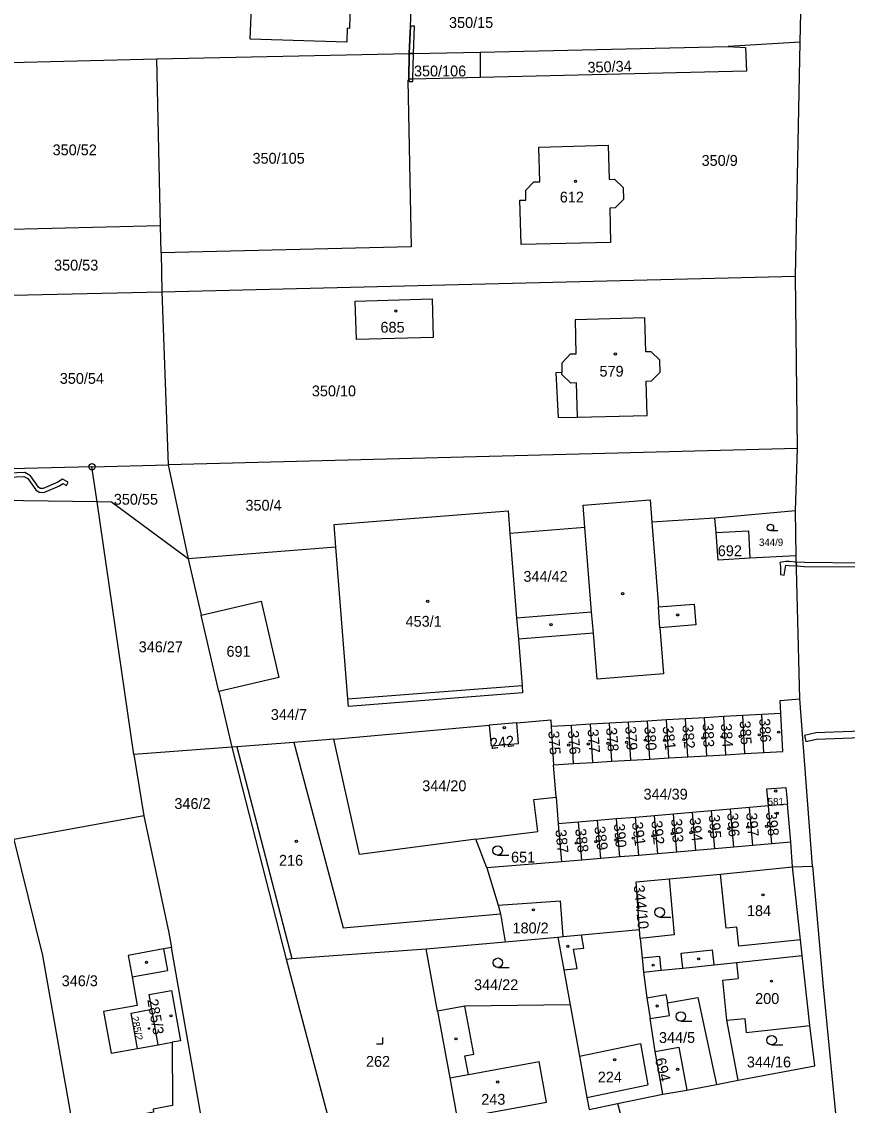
# Model space of a CAD drawing. Extents: x -758582 to -751794, y -998770 to -994350.
# Drawn here: x -756048.6 to -755918.7, y -995339.9 to -995169.4 of the extents above; entities that cross this region are included whole.
import ezdxf

# ---------------------------------------------------------------- set-up
doc = ezdxf.new("R2010")
doc.units = 0
for name, color, linetype in [('Hranice parcel', 7, 'Continuous'), ('Parcelní čísla', 7, 'Continuous'), ('Vnitřní kresba', 7, 'Continuous'), ('Věcná břemena k části', 7, 'Continuous'), ('Značky bodu BP', 7, 'Continuous'), ('Značky budov', 7, 'Continuous'), ('Značky kultur', 7, 'Continuous')]:
    doc.layers.add(name, color=color, linetype=linetype)

msp = doc.modelspace()

# ---------------------------------------------------------------- linework, layer by layer
at = {"layer": 'Hranice parcel'}
for p, q in [((-755926.14, -995172.57), (-755923.55, -995079.97)), ((-755976.49, -995174.15), (-755937.46, -995173.25)), ((-755926.14, -995172.57), (-755937.46, -995173.25)), ((-755937.46, -995173.25), (-755934.72, -995173.42)), ((-755926.85, -995209.42), (-755926.14, -995172.57)), ((-756054.49, -995175.9), (-756027.39, -995175.21)), ((-756027.39, -995175.21), (-755987.66, -995174.35)), ((-756026.8, -995201.44), (-756027.39, -995175.21)), ((-755987.69, -995178.41), (-755987.66, -995174.35)), ((-755976.49, -995174.15), (-755976.47, -995178.13)), ((-756053.94, -995202.1), (-756026.8, -995201.44)), ((-756026.7, -995205.72), (-756026.8, -995201.44)), ((-755987.34, -995204.76), (-756026.7, -995205.72)), ((-756026.7, -995205.72), (-756026.56, -995211.86)), ((-756026.56, -995211.86), (-755926.85, -995209.42)), ((-755926.53, -995236.53), (-755926.85, -995209.42)), ((-756053.66, -995212.47), (-756026.56, -995211.86)), ((-756026.56, -995211.86), (-756025.59, -995239.08)), ((-755926.53, -995236.53), (-756025.59, -995239.08)), ((-755926.83, -995246.35), (-755926.53, -995236.53)), ((-756037.58, -995239.39), (-756052.54, -995239.77)), ((-756037.58, -995239.39), (-756025.59, -995239.08)), ((-756036.76, -995244.93), (-756037.58, -995239.39)), ((-756025.59, -995239.08), (-756022.44, -995253.89)), ((-756030.97, -995284.66), (-756036.76, -995244.93)), ((-755926.83, -995246.35), (-755939.53, -995247.46)), ((-755926.76, -995253.43), (-755926.83, -995246.35)), ((-755939.53, -995247.46), (-755949.47, -995248.13)), ((-755939.34, -995249.75), (-755939.53, -995247.46)), ((-755959.99, -995248.96), (-755971.8, -995249.89)), ((-755999.17, -995252.05), (-756022.44, -995253.89)), ((-756022.44, -995253.89), (-756020.39, -995262.74)), ((-755926.76, -995253.43), (-755934.04, -995253.8)), ((-755926.17, -995275.93), (-755926.76, -995253.43)), ((-756017.61, -995274.73), (-756020.39, -995262.74)), ((-756017.61, -995274.73), (-756015.58, -995283.53)), ((-755924.19, -995302.25), (-755926.17, -995275.93)), ((-755950.13, -995279.4), (-755953.13, -995279.57)), ((-755947.14, -995279.23), (-755950.13, -995279.4)), ((-755949.79, -995285.39), (-755950.13, -995279.4)), ((-755944.14, -995279.06), (-755947.14, -995279.23)), ((-755946.79, -995285.22), (-755947.14, -995279.23)), ((-755941.15, -995278.89), (-755944.14, -995279.06)), ((-755943.8, -995285.05), (-755944.14, -995279.06)), ((-755938.15, -995278.71), (-755941.15, -995278.89)), ((-755940.8, -995284.88), (-755941.15, -995278.89)), ((-755935.16, -995278.54), (-755938.15, -995278.71)), ((-755937.81, -995284.7), (-755938.15, -995278.71)), ((-755932.16, -995278.37), (-755935.16, -995278.54)), ((-755934.81, -995284.53), (-755935.16, -995278.54)), ((-755929.17, -995278.2), (-755932.16, -995278.37)), ((-755931.82, -995284.36), (-755932.16, -995278.37)), ((-755999.52, -995282.24), (-755975.05, -995280.08)), ((-755970.73, -995279.7), (-755975.05, -995280.08)), ((-755962.11, -995280.09), (-755965.31, -995280.28)), ((-755965.31, -995280.28), (-755964.96, -995286.27)), ((-755959.12, -995279.92), (-755962.11, -995280.09)), ((-755961.77, -995286.08), (-755962.11, -995280.09)), ((-755956.12, -995279.75), (-755959.12, -995279.92)), ((-755958.77, -995285.91), (-755959.12, -995279.92)), ((-755953.13, -995279.57), (-755956.12, -995279.75)), ((-755955.78, -995285.74), (-755956.12, -995279.75)), ((-755952.78, -995285.56), (-755953.13, -995279.57)), ((-756015.58, -995283.53), (-756030.97, -995284.66)), ((-756015.58, -995283.53), (-756007.01, -995316.86)), ((-755937.81, -995284.7), (-755934.81, -995284.53)), ((-755934.81, -995284.53), (-755931.82, -995284.36)), ((-756030.97, -995284.66), (-756029.41, -995294.31)), ((-755964.96, -995286.27), (-755961.77, -995286.08)), ((-755964.54, -995291.38), (-755964.96, -995286.27)), ((-755961.77, -995286.08), (-755958.77, -995285.91)), ((-755958.77, -995285.91), (-755955.78, -995285.74)), ((-755955.78, -995285.74), (-755952.78, -995285.56)), ((-755952.78, -995285.56), (-755949.79, -995285.39)), ((-755949.79, -995285.39), (-755946.79, -995285.22)), ((-755946.79, -995285.22), (-755943.8, -995285.05)), ((-755943.8, -995285.05), (-755940.8, -995284.88)), ((-755940.8, -995284.88), (-755937.81, -995284.7)), ((-755964.54, -995291.38), (-755964.2, -995295.6)), ((-755934.11, -995293.01), (-755937.1, -995293.27)), ((-755931.12, -995292.76), (-755934.11, -995293.01)), ((-755933.59, -995298.99), (-755934.11, -995293.01)), ((-755928.13, -995292.5), (-755931.12, -995292.76)), ((-755930.6, -995298.73), (-755931.12, -995292.76)), ((-755927.61, -995298.48), (-755928.13, -995292.5)), ((-755955.03, -995294.81), (-755958.02, -995295.07)), ((-755952.04, -995294.56), (-755955.03, -995294.81)), ((-755954.52, -995300.79), (-755955.03, -995294.81)), ((-755949.05, -995294.3), (-755952.04, -995294.56)), ((-755951.53, -995300.54), (-755952.04, -995294.56)), ((-755946.06, -995294.04), (-755949.05, -995294.3)), ((-755948.54, -995300.28), (-755949.05, -995294.3)), ((-755943.08, -995293.78), (-755946.06, -995294.04)), ((-755945.55, -995300.02), (-755946.06, -995294.04)), ((-755940.09, -995293.53), (-755943.08, -995293.78)), ((-755942.56, -995299.76), (-755943.08, -995293.78)), ((-755937.1, -995293.27), (-755940.09, -995293.53)), ((-755939.57, -995299.51), (-755940.09, -995293.53)), ((-755936.58, -995299.25), (-755937.1, -995293.27)), ((-755961.01, -995295.33), (-755964.2, -995295.6)), ((-755964.2, -995295.6), (-755963.68, -995301.58)), ((-755958.02, -995295.07), (-755961.01, -995295.33)), ((-755960.49, -995301.31), (-755961.01, -995295.33)), ((-755957.5, -995301.05), (-755958.02, -995295.07)), ((-755975.42, -995302.49), (-755977.14, -995297.97)), ((-755942.56, -995299.76), (-755945.55, -995300.02)), ((-755939.57, -995299.51), (-755942.56, -995299.76)), ((-755936.58, -995299.25), (-755939.57, -995299.51)), ((-755933.59, -995298.99), (-755936.58, -995299.25)), ((-755930.6, -995298.73), (-755933.59, -995298.99)), ((-755927.61, -995298.48), (-755930.6, -995298.73)), ((-755927.35, -995302.37), (-755927.61, -995298.48)), ((-755963.68, -995301.58), (-755975.42, -995302.49)), ((-755960.49, -995301.31), (-755963.68, -995301.58)), ((-755957.5, -995301.05), (-755960.49, -995301.31)), ((-755954.52, -995300.79), (-755957.5, -995301.05)), ((-755951.53, -995300.54), (-755954.52, -995300.79)), ((-755948.54, -995300.28), (-755951.53, -995300.54)), ((-755945.55, -995300.02), (-755948.54, -995300.28)), ((-755927.35, -995302.37), (-755924.19, -995302.25)), ((-755972.52, -995314.17), (-755964.24, -995313.4)), ((-755951.29, -995313.61), (-755951.42, -995312.19)), ((-756018.71, -995351.04), (-756025.08, -995315.04)), ((-755984.97, -995315.24), (-755972.52, -995314.17)), ((-755983.21, -995325.04), (-755984.97, -995315.24)), ((-755924.58, -995327.29), (-755925.81, -995316.29)), ((-756027.17, -995330.35), (-756028.17, -995324.77)), ((-755948.93, -995331.41), (-755949.73, -995326.23)), ((-756030.42, -995330.93), (-756027.17, -995330.35)), ((-756027.17, -995330.35), (-756024.95, -995329.96)), ((-755947.72, -995338.12), (-755948.93, -995331.41)), ((-755947.72, -995338.12), (-755943.98, -995337.48)), ((-755943.98, -995337.48), (-755939.29, -995336.58)), ((-755939.29, -995336.58), (-755935.86, -995335.94)), ((-755954.86, -995339.59), (-755947.72, -995338.12)), ((-755959.34, -995340.51), (-755954.86, -995339.59)), ((-755954.86, -995339.59), (-755953.31, -995345.27))]:
    msp.add_line(p, q, dxfattribs=at)
for points in [[(-755987.66, -995174.35), (-755987.47, -995170.05), (-755986.81, -995155.2)], [(-755997.45, -995172.6), (-756012.67, -995172.09), (-756012.43, -995165.84), (-756009.72, -995165.96), (-756009.61, -995161.83), (-756013.57, -995161.66), (-756013.41, -995157.77), (-755993.9, -995158.49), (-755994.14, -995164.48), (-755998.01, -995164.39), (-755998.09, -995166.39), (-755996.92, -995166.38), (-755997.07, -995170.42), (-755997.39, -995170.37), (-755997.45, -995172.6)], [(-755934.72, -995173.42), (-755934.58, -995177.12), (-755976.47, -995178.13)], [(-755987.66, -995174.35), (-755986.95, -995174.34), (-755976.49, -995174.15)], [(-755987.69, -995178.41), (-755987.87, -995178.59), (-755987.34, -995204.76)], [(-755976.47, -995178.13), (-755987.06, -995178.39), (-755987.69, -995178.41)], [(-755970.05, -995204.44), (-755970.23, -995197.45), (-755969.27, -995197.43), (-755969.3, -995195.89), (-755968.02, -995194.55), (-755967.11, -995194.54), (-755967.23, -995189.08), (-755956.34, -995188.77), (-755956.2, -995194.17), (-755955.33, -995194.15), (-755953.97, -995195.46), (-755953.94, -995197.34), (-755955.22, -995198.67), (-755956.09, -995198.69), (-755955.95, -995204.08), (-755970.05, -995204.44)], [(-755984.05, -995212.98), (-755983.88, -995219.03), (-755995.95, -995219.37), (-755996.13, -995213.31), (-755984.05, -995212.98)], [(-755948.18, -995222.62), (-755949.58, -995221.29), (-755950.41, -995221.3), (-755950.56, -995215.95), (-755961.54, -995216.27), (-755961.41, -995221.66), (-755962.31, -995221.67), (-755963.65, -995223.07), (-755963.62, -995224.55), (-755964.57, -995224.59), (-755964.23, -995231.63), (-755961.17, -995231.57), (-755950.21, -995231.32), (-755950.33, -995225.93), (-755949.49, -995225.89), (-755948.14, -995224.48), (-755948.18, -995222.62)], [(-756036.76, -995244.93), (-756121.8, -995243.75), (-756122.17, -995239.87)], [(-756022.44, -995253.89), (-756034.49, -995244.94), (-756036.76, -995244.93)], [(-755959.99, -995248.96), (-755960.27, -995245.43), (-755949.75, -995244.61), (-755949.47, -995248.13)], [(-755999.17, -995252.05), (-755999.45, -995248.49), (-755972.08, -995246.35), (-755971.8, -995249.89)], [(-755949.47, -995248.13), (-755948.43, -995261.44), (-755942.8, -995261), (-755942.54, -995264.29), (-755948.18, -995264.73), (-755947.61, -995272), (-755958.08, -995272.82), (-755958.64, -995265.59), (-755970.46, -995266.51), (-755969.89, -995273.79), (-755969.8, -995274.96), (-755997.21, -995277.1), (-755997.31, -995275.93), (-755999.17, -995252.05)], [(-755971.8, -995249.89), (-755970.77, -995263.15), (-755958.95, -995262.23), (-755959.99, -995248.96)], [(-755939.34, -995249.75), (-755934.25, -995249.45), (-755934.04, -995253.8)], [(-755934.04, -995253.8), (-755939.03, -995254.07), (-755939.34, -995249.75)], [(-756020.39, -995262.74), (-756010.94, -995260.55), (-756008.16, -995272.53), (-756017.61, -995274.73)], [(-755929.17, -995278.2), (-755929.27, -995276.19), (-755926.17, -995275.93)], [(-755970.73, -995279.7), (-755965.36, -995279.23), (-755965.31, -995280.28)], [(-755931.82, -995284.36), (-755928.82, -995284.19), (-755929.17, -995278.2)], [(-755975.05, -995280.08), (-755974.76, -995283.32), (-755970.44, -995282.94), (-755970.73, -995279.7)], [(-755999.52, -995282.24), (-756005.81, -995282.79), (-756014.8, -995283.47), (-756015.58, -995283.53)], [(-755977.14, -995297.97), (-755995.45, -995300.4), (-755999.52, -995282.24)], [(-755977.14, -995297.97), (-755967.39, -995296.8), (-755968.04, -995291.75), (-755964.54, -995291.38)], [(-755931.12, -995292.76), (-755931.35, -995290.07), (-755928.36, -995289.85), (-755928.13, -995292.5)], [(-756029.41, -995294.31), (-756049.85, -995298.02), (-756045.34, -995316.28), (-756040.6, -995343.32)], [(-756029.41, -995294.31), (-756025.49, -995312.73), (-756025.08, -995315.04)], [(-755975.42, -995302.49), (-755973.66, -995308.39), (-755973.26, -995309.74), (-755972.52, -995314.17)], [(-755946.74, -995304.25), (-755938.63, -995303.51), (-755927.35, -995302.37)], [(-755925.81, -995316.29), (-755926.08, -995313.86), (-755927.35, -995302.37)], [(-755924.19, -995302.25), (-755922.52, -995321.21), (-755920.16, -995345.46)], [(-755951.42, -995312.19), (-755951.95, -995304.72), (-755946.74, -995304.25)], [(-755946.74, -995304.25), (-755945.96, -995313.03), (-755951.29, -995313.61)], [(-755964.24, -995313.4), (-755963.43, -995313.33), (-755960.54, -995313.06), (-755951.42, -995312.19)], [(-755964.24, -995313.4), (-755963.32, -995318.55), (-755962.33, -995324.06)], [(-755951.29, -995313.61), (-755950.99, -995316.69), (-755950.78, -995318.93)], [(-756025.08, -995315.04), (-756026.3, -995315.27), (-756031.87, -995316.32), (-756031.26, -995319.67), (-756030.46, -995324.18), (-756035.74, -995325.12), (-756034.57, -995331.67), (-756030.42, -995330.93)], [(-756007.01, -995316.86), (-756006.13, -995316.76), (-755984.97, -995315.24)], [(-756007.01, -995316.86), (-755999.42, -995345.57), (-755999.06, -995347.44)], [(-755950.78, -995318.93), (-755947.98, -995318.63), (-755944.61, -995318.28), (-755939.66, -995317.75), (-755936.15, -995317.38), (-755925.81, -995316.29)], [(-755950.78, -995318.93), (-755950.26, -995322.94), (-755949.73, -995326.23)], [(-756028.17, -995324.77), (-756028.59, -995322.43), (-756025.04, -995321.8), (-756023.63, -995329.72), (-756024.95, -995329.96)], [(-755949.73, -995326.23), (-755946.7, -995325.75), (-755947.02, -995323.77), (-755942.21, -995322.93), (-755939.29, -995336.58)], [(-756030.42, -995330.93), (-756031.42, -995325.35), (-756028.17, -995324.77)], [(-755962.33, -995324.06), (-755978.89, -995324.25), (-755983.21, -995325.04)], [(-755983.21, -995325.04), (-755981.28, -995335.57), (-755980.1, -995341.96), (-755979.58, -995344.08)], [(-755962.33, -995324.06), (-755960.86, -995332.14), (-755959.68, -995338.64), (-755959.34, -995340.51)], [(-755935.86, -995335.94), (-755937.67, -995326.49), (-755934.85, -995326.21), (-755934.61, -995328.4), (-755924.58, -995327.29)], [(-755935.86, -995335.94), (-755923.8, -995333.66), (-755924.58, -995327.29)], [(-756024.95, -995329.96), (-756024.91, -995339.91), (-756027.96, -995340.47), (-756027.87, -995340.96), (-756040.22, -995343.25), (-756040.6, -995343.32)], [(-755948.93, -995331.41), (-755945.21, -995330.73), (-755943.98, -995337.48)]]:
    msp.add_lwpolyline(points, dxfattribs=at)
at = {"layer": 'Vnitřní kresba'}
for p, q in [((-755963.61, -995224.87), (-755963.62, -995224.55)), ((-755962.2, -995226.21), (-755963.61, -995224.87)), ((-755961.3, -995226.19), (-755962.2, -995226.21)), ((-755961.17, -995231.57), (-755961.3, -995226.19)), ((-755958.64, -995265.59), (-755958.95, -995262.23)), ((-755948.18, -995264.73), (-755948.43, -995261.44)), ((-755970.77, -995263.15), (-755970.46, -995266.51)), ((-755997.31, -995275.93), (-755969.89, -995273.79)), ((-756005.81, -995282.79), (-755998.04, -995311.93)), ((-756014.8, -995283.47), (-756006.13, -995316.76)), ((-755937.77, -995312.01), (-755938.63, -995303.51)), ((-755973.66, -995308.39), (-755963.83, -995307.69)), ((-755963.43, -995313.33), (-755963.83, -995307.69)), ((-755998.04, -995311.93), (-755973.26, -995309.74)), ((-755936.08, -995311.84), (-755937.77, -995312.01)), ((-755935.78, -995314.84), (-755936.08, -995311.84)), ((-755960.17, -995315.13), (-755960.54, -995313.06)), ((-756026.3, -995315.27), (-756025.69, -995318.68)), ((-755961.77, -995315.28), (-755960.17, -995315.13)), ((-755961.22, -995318.35), (-755961.77, -995315.28)), ((-755926.08, -995313.86), (-755935.78, -995314.84)), ((-755950.99, -995316.69), (-755948.21, -995316.4)), ((-755947.98, -995318.63), (-755948.21, -995316.4)), ((-755944.86, -995315.94), (-755939.91, -995315.41)), ((-755944.61, -995318.28), (-755944.86, -995315.94)), ((-755939.66, -995317.75), (-755939.91, -995315.41)), ((-756031.26, -995319.67), (-756025.69, -995318.68)), ((-755963.32, -995318.55), (-755961.22, -995318.35)), ((-755936.15, -995317.38), (-755935.9, -995319.93)), ((-755938.29, -995320.17), (-755935.9, -995319.93)), ((-755937.67, -995326.49), (-755938.29, -995320.17)), ((-755950.26, -995322.94), (-755947.24, -995322.45)), ((-755947.24, -995322.45), (-755947.02, -995323.77)), ((-755977.49, -995331.82), (-755978.89, -995324.25)), ((-755960.86, -995332.14), (-755951.26, -995330.17)), ((-755951.26, -995330.17), (-755950.08, -995336.67)), ((-755978.87, -995332.07), (-755977.49, -995331.82)), ((-755978.33, -995335.02), (-755978.87, -995332.07)), ((-755978.33, -995335.02), (-755967.21, -995332.98)), ((-755966.03, -995339.37), (-755967.21, -995332.98)), ((-755981.28, -995335.57), (-755978.33, -995335.02)), ((-755959.68, -995338.64), (-755950.08, -995336.67)), ((-755980.1, -995341.96), (-755966.03, -995339.37))]:
    msp.add_line(p, q, dxfattribs=at)
at = {"layer": 'Věcná břemena k části'}
for points in [[(-755987.47, -995170.05), (-755987.66, -995174.35), (-755986.95, -995174.34), (-755986.83, -995170.07)], [(-755986.95, -995174.34), (-755987.66, -995174.35), (-755987.69, -995178.41), (-755987.67, -995178.75), (-755987.07, -995178.77), (-755987.06, -995178.39)], [(-755927.85, -995254.32), (-755928.38, -995254.29), (-755929.3, -995254.48), (-755929.22, -995255.07), (-755929.22, -995256.33), (-755928.63, -995256.44), (-755928.35, -995254.9), (-755927.88, -995254.92), (-755926.72, -995255), (-755926.73, -995254.39)], [(-755926.73, -995254.39), (-755926.72, -995255), (-755925.42, -995255.08), (-755916.77, -995255.15), (-755915.88, -995255.54), (-755915.64, -995256.41), (-755915.1, -995257.96), (-755915.18, -995256.08), (-755915.2, -995255.49), (-755915.37, -995255.11), (-755916.64, -995254.55), (-755925.4, -995254.48)], [(-755916.62, -995277.55), (-755916.54, -995280.99), (-755923.65, -995281.28), (-755925.44, -995281.66), (-755925.23, -995282.64), (-755923.53, -995282.28), (-755916.5, -995281.99), (-755915.73, -995292.84), (-755914.31, -995292.72), (-755914.39, -995291.73), (-755914.81, -995291.76), (-755915.53, -995281.46), (-755915.63, -995276.99)]]:
    msp.add_lwpolyline(points, close=True, dxfattribs=at)
msp.add_lwpolyline([(-756051.91, -995241.06), (-756048.28, -995240.9), (-756047.65, -995241.26), (-756046.43, -995243.01), (-756045.91, -995243.41), (-756045.16, -995243.42), (-756042.66, -995242.37), (-756042.17, -995242.04), (-756041.59, -995242.35), (-756041.31, -995241.83), (-756042.19, -995241.34), (-756042.94, -995241.83), (-756045.28, -995242.82), (-756045.71, -995242.81), (-756045.99, -995242.59), (-756047.23, -995240.8), (-756048.14, -995240.3), (-756051.91, -995240.46)], dxfattribs=at)
at = {"layer": 'Značky bodu BP'}
for radius in [0.5, 0.0303]:
    msp.add_circle((-756037.58, -995239.39), radius, dxfattribs=at)
at = {"layer": 'Značky budov'}
for centre, radius in [((-755961.47, -995194.46), 0.175), ((-755989.75, -995214.89), 0.175), ((-755955.2, -995221.64), 0.175), ((-755984.73, -995260.56), 0.175), ((-755954.06, -995259.35), 0.175), ((-755965.33, -995264.25), 0.175), ((-755945.4, -995262.7), 0.175), ((-755972.68, -995280.44), 0.175), ((-755929.49, -995281.16), 0.175), ((-755959.44, -995283.01), 0.175), ((-755956.36, -995282.9), 0.175), ((-755953.41, -995282.75), 0.175), ((-755950.47, -995282.41), 0.175), ((-755947.46, -995282.44), 0.175), ((-755944.42, -995282.34), 0.175), ((-755941.41, -995282.06), 0.175), ((-755938.44, -995281.89), 0.175), ((-755935.54, -995281.82), 0.175), ((-755932.53, -995281.58), 0.175), ((-755962.55, -995283.18), 0.175), ((-755929.97, -995290.42), 0.175), ((-755929.73, -995293.91), 0.175), ((-755937.35, -995296.34), 0.175), ((-755934.38, -995296.1), 0.175), ((-755931.38, -995295.99), 0.175), ((-756005.4, -995298.32), 0.175), ((-755958.28, -995298.38), 0.175), ((-755955.1, -995298.14), 0.175), ((-755952.38, -995297.83), 0.175), ((-755949.27, -995297.48), 0.175), ((-755946.27, -995297.14), 0.175), ((-755943.29, -995296.96), 0.175), ((-755940.39, -995296.79), 0.175), ((-755961.36, -995298.62), 0.175), ((-755931.97, -995306.75), 0.175), ((-755968.1, -995309.11), 0.175), ((-755962.68, -995314.86), 0.175), ((-755942.11, -995316.82), 0.175), ((-756029, -995317.39), 0.175), ((-755949.25, -995317.82), 0.175), ((-755930.63, -995320.34), 0.175), ((-755948.62, -995324.25), 0.175), ((-756025.15, -995325.79), 0.175), ((-756028.62, -995327.79), 0.117), ((-755980.28, -995329.42), 0.175), ((-755955.3, -995332.71), 0.175), ((-755945.4, -995334.21), 0.175), ((-755973.71, -995336.21), 0.175)]:
    msp.add_circle(centre, radius, dxfattribs=at)
at = {"layer": 'Značky kultur'}
for p, q in [((-755930.8, -995249.44), (-755929.62, -995249.44)), ((-755973.74, -995300.53), (-755971.99, -995300.53)), ((-755948.23, -995310.25), (-755946.48, -995310.25)), ((-755973.69, -995318.19), (-755971.94, -995318.19)), ((-755944.9, -995326.64), (-755943.15, -995326.64)), ((-755992.79, -995330.2), (-755991.79, -995330.2)), ((-755991.79, -995330.2), (-755991.79, -995329.2)), ((-755930.61, -995330.38), (-755928.86, -995330.38))]:
    msp.add_line(p, q, dxfattribs=at)
for centre, radius in [((-755930.8, -995248.94), 0.502), ((-755973.74, -995299.78), 0.75), ((-755948.23, -995309.5), 0.75), ((-755973.69, -995317.44), 0.75), ((-755944.9, -995325.89), 0.75), ((-755930.61, -995329.63), 0.75)]:
    msp.add_circle(centre, radius, dxfattribs=at)

# ---------------------------------------------------------------- texts
at = {"layer": 'Parcelní čísla'}
for s, height, p in [('350/15', 1.7, (-755981.38, -995170.34)), ('350/106', 1.7, (-755986.9, -995177.96)), ('350/52', 1.7, (-756043.77, -995190.37)), ('350/105', 1.7, (-756012.31, -995191.7)), ('350/9', 1.7, (-755941.63, -995192.04)), ('612', 1.7, (-755963.95, -995197.8)), ('350/53', 1.7, (-756043.54, -995208.51)), ('685', 1.7, (-755992.17, -995218.29)), ('350/54', 1.7, (-756042.64, -995226.34)), ('579', 1.7, (-755957.7, -995225.21)), ('350/10', 1.7, (-756002.97, -995228.31)), ('350/55', 1.7, (-756034.14, -995245.36)), ('350/4', 1.7, (-756013.42, -995246.3)), ('692', 1.7, (-755939.08, -995253.46)), ('344/9', 1.14, (-755932.6, -995251.84)), ('344/42', 1.7, (-755969.67, -995257.49)), ('453/1', 1.7, (-755988.22, -995264.56)), ('346/27', 1.7, (-756030.22, -995268.58)), ('691', 1.7, (-756016.41, -995269.29)), ('344/7', 1.7, (-756009.43, -995279.23)), ('344/20', 1.7, (-755985.6, -995290.44)), ('344/39', 1.7, (-755950.77, -995291.76)), ('346/2', 1.7, (-756024.6, -995293.24)), ('581', 1.14, (-755931.23, -995292.65)), ('651', 1.7, (-755971.62, -995301.67)), ('216', 1.7, (-756008.14, -995302.17)), ('184', 1.7, (-755934.49, -995310.1)), ('180/2', 1.7, (-755971.39, -995312.82)), ('346/3', 1.7, (-756042.34, -995321.13)), ('344/22', 1.7, (-755977.44, -995321.75)), ('200', 1.7, (-755933.2, -995323.92)), ('344/5', 1.7, (-755948.34, -995330.06)), ('262', 1.7, (-755994.45, -995333.81)), ('344/16', 1.7, (-755934.51, -995333.91)), ('224', 1.7, (-755957.97, -995336.28)), ('243', 1.7, (-755976.31, -995339.78))]:
    msp.add_text(s, height=height, dxfattribs=at).set_placement(p)
for s, height, rotation, p in [('350/34', 1.7, 2, (-755959.56, -995177.4)), ('385', 1.7, 273, (-755935.64, -995279.4)), ('386', 1.7, 273, (-755932.56, -995279.02)), ('375', 1.7, 274, (-755965.76, -995281)), ('376', 1.7, 275, (-755962.69, -995280.97)), ('377', 1.7, 274, (-755959.57, -995280.71)), ('378', 1.7, 275, (-755956.68, -995280.51)), ('379', 1.7, 274, (-755953.66, -995280.29)), ('380', 1.7, 274, (-755950.65, -995280.32)), ('381', 1.7, 277, (-755947.79, -995280.28)), ('382', 1.7, 275, (-755944.67, -995280.06)), ('383', 1.7, 272, (-755941.47, -995279.77)), ('384', 1.7, 274, (-755938.61, -995279.84)), ('242', 1.7, 7, (-755974.79, -995283.82)), ('393', 1.7, 274, (-755946.43, -995294.81)), ('394', 1.7, 276, (-755943.53, -995294.67)), ('395', 1.7, 274, (-755940.49, -995294.18)), ('396', 1.7, 274, (-755937.6, -995293.91)), ('397', 1.7, 275, (-755934.63, -995293.89)), ('398', 1.7, 276, (-755931.52, -995293.81)), ('387', 1.7, 276, (-755964.65, -995296.54)), ('388', 1.7, 277, (-755961.54, -995296.42)), ('389', 1.7, 278, (-755958.54, -995296.08)), ('390', 1.7, 275, (-755955.45, -995295.62)), ('391', 1.7, 278, (-755952.62, -995295.4)), ('392', 1.7, 276, (-755949.55, -995295.16)), ('344/10', 1.7, 276, (-755952.33, -995305.3)), ('285/3', 1.7, 280, (-756028.88, -995323.28)), ('285/2', 1.14, 281, (-756031.39, -995326)), ('694', 1.7, 283, (-755948.99, -995332.6))]:
    msp.add_text(s, height=height, rotation=rotation, dxfattribs=at).set_placement(p)

doc.saveas('drawing.dxf')
